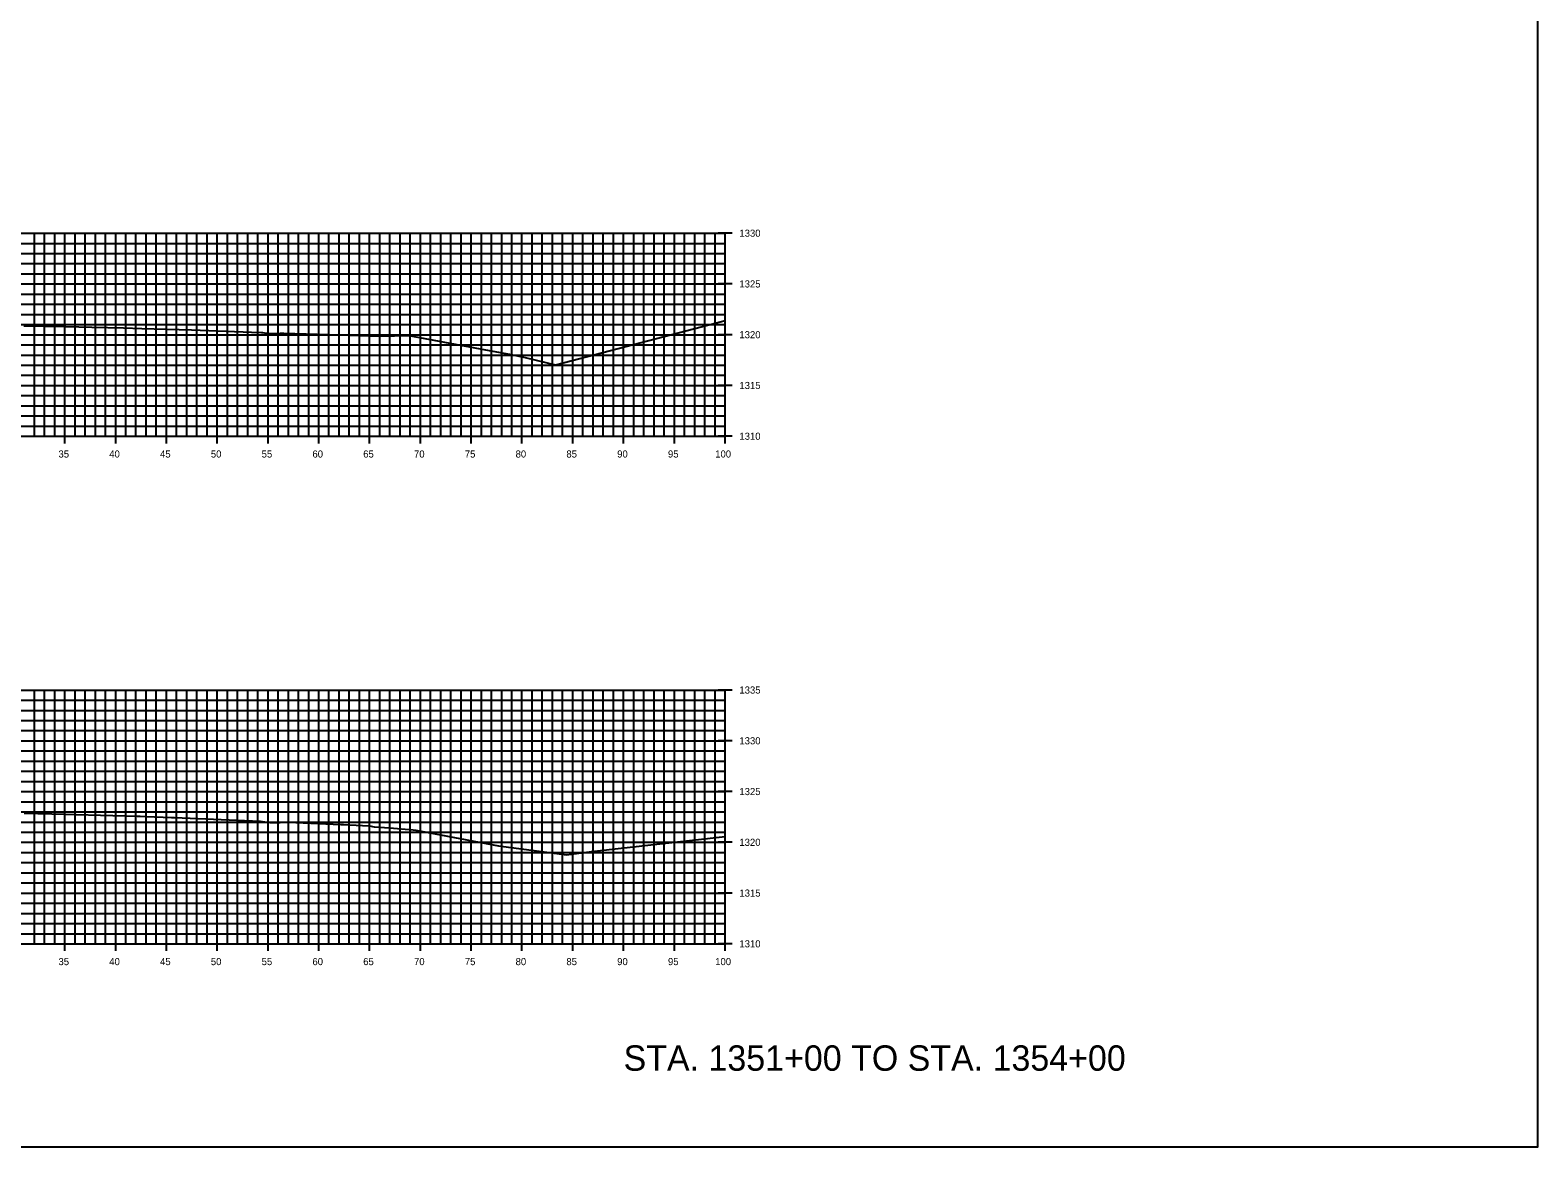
# Model space of a CAD drawing. Extents: x 674939 to 678919, y 750652 to 765176.
# Drawn here: x 678770.1 to 678918.5, y 753452.6 to 753562.6 of the extents above; entities that cross this region are included whole.
import ezdxf

# ---------------------------------------------------------------- set-up
doc = ezdxf.new("R2010")
doc.units = 0
for name, color, linetype in [('R_Axis', 7, 'Continuous'), ('R_Axis Annot', 7, 'Continuous'), ('R_Draft', 7, 'Continuous'), ('R_Exist Surface', 7, 'Continuous'), ('R_Grid', 7, 'Continuous'), ('R_No Plot', 7, 'Continuous')]:
    doc.layers.add(name, color=color, linetype=linetype)

msp = doc.modelspace()

# ---------------------------------------------------------------- linework, layer by layer
at = {"layer": 'R_Axis'}
for p, q in [((678839.23, 753542.55), (678837.83, 753542.55)), ((678838.53, 753522.55), (678838.53, 753542.55)), ((678839.23, 753537.55), (678837.83, 753537.55)), ((678839.23, 753532.55), (678837.83, 753532.55)), ((678839.23, 753527.55), (678837.83, 753527.55)), ((678638.53, 753522.55), (678838.53, 753522.55)), ((678773.53, 753521.85), (678773.53, 753523.25)), ((678778.53, 753521.85), (678778.53, 753523.25)), ((678783.53, 753521.85), (678783.53, 753523.25)), ((678788.53, 753521.85), (678788.53, 753523.25)), ((678793.53, 753521.85), (678793.53, 753523.25)), ((678798.53, 753521.85), (678798.53, 753523.25)), ((678803.53, 753521.85), (678803.53, 753523.25)), ((678808.53, 753521.85), (678808.53, 753523.25)), ((678813.53, 753521.85), (678813.53, 753523.25)), ((678818.53, 753521.85), (678818.53, 753523.25)), ((678823.53, 753521.85), (678823.53, 753523.25)), ((678828.53, 753521.85), (678828.53, 753523.25)), ((678833.53, 753521.85), (678833.53, 753523.25)), ((678839.23, 753522.55), (678837.83, 753522.55)), ((678838.53, 753521.85), (678838.53, 753523.25)), ((678839.23, 753497.55), (678837.83, 753497.55)), ((678838.53, 753472.55), (678838.53, 753497.55)), ((678839.23, 753492.55), (678837.83, 753492.55)), ((678839.23, 753487.55), (678837.83, 753487.55)), ((678839.23, 753482.55), (678837.83, 753482.55)), ((678839.23, 753477.55), (678837.83, 753477.55)), ((678638.53, 753472.55), (678838.53, 753472.55)), ((678773.53, 753471.85), (678773.53, 753473.25)), ((678778.53, 753471.85), (678778.53, 753473.25)), ((678783.53, 753471.85), (678783.53, 753473.25)), ((678788.53, 753471.85), (678788.53, 753473.25)), ((678793.53, 753471.85), (678793.53, 753473.25)), ((678798.53, 753471.85), (678798.53, 753473.25)), ((678803.53, 753471.85), (678803.53, 753473.25)), ((678808.53, 753471.85), (678808.53, 753473.25)), ((678813.53, 753471.85), (678813.53, 753473.25)), ((678818.53, 753471.85), (678818.53, 753473.25)), ((678823.53, 753471.85), (678823.53, 753473.25)), ((678828.53, 753471.85), (678828.53, 753473.25)), ((678833.53, 753471.85), (678833.53, 753473.25)), ((678839.23, 753472.55), (678837.83, 753472.55)), ((678838.53, 753471.85), (678838.53, 753473.25))]:
    msp.add_line(p, q, dxfattribs=at)
at = {"layer": 'R_Exist Surface'}
for points in [[(678769.5, 753533.43), (678773.63, 753533.35), (678776.17, 753533.3), (678779.31, 753533.22), (678781.1, 753533.17), (678785.99, 753533.02), (678789.42, 753532.91), (678791.91, 753532.81), (678792.87, 753532.77), (678792.89, 753532.77), (678792.97, 753532.76), (678793.35, 753532.71), (678793.5, 753532.69), (678794.13, 753532.68), (678794.5, 753532.68), (678794.72, 753532.69), (678795.1, 753532.71), (678799.49, 753532.57), (678802.62, 753532.47), (678803.5, 753532.43), (678803.55, 753532.42), (678803.58, 753532.42), (678805.98, 753532.45), (678807.4, 753532.46), (678814.95, 753531.07), (678817.31, 753530.64), (678818.84, 753530.3), (678821.83, 753529.58), (678837.06, 753533.54), (678838.53, 753533.94)], [(678769.53, 753485.41), (678770.87, 753485.4), (678771.04, 753485.4), (678780.63, 753485.14), (678780.94, 753485.13), (678781.52, 753485.09), (678784.01, 753485), (678784.32, 753484.98), (678788.16, 753484.84), (678792.76, 753484.62), (678792.93, 753484.61), (678792.98, 753484.6), (678792.98, 753484.6), (678793.71, 753484.51), (678793.72, 753484.51), (678793.77, 753484.51), (678794.72, 753484.51), (678794.75, 753484.52), (678795.52, 753484.52), (678800.7, 753484.32), (678800.95, 753484.31), (678803.44, 753484.17), (678803.52, 753484.17), (678803.98, 753484.09), (678804.01, 753484.09), (678805.48, 753483.97), (678807.81, 753483.79), (678808.09, 753483.76), (678808.61, 753483.66), (678816.23, 753482.2), (678821.97, 753481.44), (678822.9, 753481.31), (678825.38, 753481.66), (678838.53, 753483.12)]]:
    msp.add_lwpolyline(points, dxfattribs=at)
at = {"layer": 'R_Grid'}
for p, q in [((678638.53, 753542.55), (678838.53, 753542.55)), ((678770.53, 753522.55), (678770.53, 753542.55)), ((678771.53, 753522.55), (678771.53, 753542.55)), ((678772.53, 753522.55), (678772.53, 753542.55)), ((678773.53, 753522.55), (678773.53, 753542.55)), ((678774.53, 753522.55), (678774.53, 753542.55)), ((678775.53, 753522.55), (678775.53, 753542.55)), ((678776.53, 753522.55), (678776.53, 753542.55)), ((678777.53, 753522.55), (678777.53, 753542.55)), ((678778.53, 753522.55), (678778.53, 753542.55)), ((678779.53, 753522.55), (678779.53, 753542.55)), ((678780.53, 753522.55), (678780.53, 753542.55)), ((678781.53, 753522.55), (678781.53, 753542.55)), ((678782.53, 753522.55), (678782.53, 753542.55)), ((678783.53, 753522.55), (678783.53, 753542.55)), ((678784.53, 753522.55), (678784.53, 753542.55)), ((678785.53, 753522.55), (678785.53, 753542.55)), ((678786.53, 753522.55), (678786.53, 753542.55)), ((678787.53, 753522.55), (678787.53, 753542.55)), ((678788.53, 753522.55), (678788.53, 753542.55)), ((678789.53, 753522.55), (678789.53, 753542.55)), ((678790.53, 753522.55), (678790.53, 753542.55)), ((678791.53, 753522.55), (678791.53, 753542.55)), ((678792.53, 753522.55), (678792.53, 753542.55)), ((678793.53, 753522.55), (678793.53, 753542.55)), ((678794.53, 753522.55), (678794.53, 753542.55)), ((678795.53, 753522.55), (678795.53, 753542.55)), ((678796.53, 753522.55), (678796.53, 753542.55)), ((678797.53, 753522.55), (678797.53, 753542.55)), ((678798.53, 753522.55), (678798.53, 753542.55)), ((678799.53, 753522.55), (678799.53, 753542.55)), ((678800.53, 753522.55), (678800.53, 753542.55)), ((678801.53, 753522.55), (678801.53, 753542.55)), ((678802.53, 753522.55), (678802.53, 753542.55)), ((678803.53, 753522.55), (678803.53, 753542.55)), ((678804.53, 753522.55), (678804.53, 753542.55)), ((678805.53, 753522.55), (678805.53, 753542.55)), ((678806.53, 753522.55), (678806.53, 753542.55)), ((678807.53, 753522.55), (678807.53, 753542.55)), ((678808.53, 753522.55), (678808.53, 753542.55)), ((678809.53, 753522.55), (678809.53, 753542.55)), ((678810.53, 753522.55), (678810.53, 753542.55)), ((678811.53, 753522.55), (678811.53, 753542.55)), ((678812.53, 753522.55), (678812.53, 753542.55)), ((678813.53, 753522.55), (678813.53, 753542.55)), ((678814.53, 753522.55), (678814.53, 753542.55)), ((678815.53, 753522.55), (678815.53, 753542.55)), ((678816.53, 753522.55), (678816.53, 753542.55)), ((678817.53, 753522.55), (678817.53, 753542.55)), ((678818.53, 753522.55), (678818.53, 753542.55)), ((678819.53, 753522.55), (678819.53, 753542.55)), ((678820.53, 753522.55), (678820.53, 753542.55)), ((678821.53, 753522.55), (678821.53, 753542.55)), ((678822.53, 753522.55), (678822.53, 753542.55)), ((678823.53, 753522.55), (678823.53, 753542.55)), ((678824.53, 753522.55), (678824.53, 753542.55)), ((678825.53, 753522.55), (678825.53, 753542.55)), ((678826.53, 753522.55), (678826.53, 753542.55)), ((678827.53, 753522.55), (678827.53, 753542.55)), ((678828.53, 753522.55), (678828.53, 753542.55)), ((678829.53, 753522.55), (678829.53, 753542.55)), ((678830.53, 753522.55), (678830.53, 753542.55)), ((678831.53, 753522.55), (678831.53, 753542.55)), ((678832.53, 753522.55), (678832.53, 753542.55)), ((678833.53, 753522.55), (678833.53, 753542.55)), ((678834.53, 753522.55), (678834.53, 753542.55)), ((678835.53, 753522.55), (678835.53, 753542.55)), ((678836.53, 753522.55), (678836.53, 753542.55)), ((678837.53, 753522.55), (678837.53, 753542.55)), ((678838.53, 753522.55), (678838.53, 753542.55)), ((678638.53, 753541.55), (678838.53, 753541.55)), ((678638.53, 753540.55), (678838.53, 753540.55)), ((678638.53, 753539.55), (678838.53, 753539.55)), ((678638.53, 753538.55), (678838.53, 753538.55)), ((678638.53, 753537.55), (678838.53, 753537.55)), ((678638.53, 753536.55), (678838.53, 753536.55)), ((678638.53, 753535.55), (678838.53, 753535.55)), ((678638.53, 753534.55), (678838.53, 753534.55)), ((678638.53, 753533.55), (678838.53, 753533.55)), ((678638.53, 753532.55), (678838.53, 753532.55)), ((678638.53, 753531.55), (678838.53, 753531.55)), ((678638.53, 753530.55), (678838.53, 753530.55)), ((678638.53, 753529.55), (678838.53, 753529.55)), ((678638.53, 753528.55), (678838.53, 753528.55)), ((678638.53, 753527.55), (678838.53, 753527.55)), ((678638.53, 753526.55), (678838.53, 753526.55)), ((678638.53, 753525.55), (678838.53, 753525.55)), ((678638.53, 753524.55), (678838.53, 753524.55)), ((678638.53, 753523.55), (678838.53, 753523.55)), ((678638.53, 753522.55), (678838.53, 753522.55)), ((678638.53, 753497.55), (678838.53, 753497.55)), ((678770.53, 753472.55), (678770.53, 753497.55)), ((678771.53, 753472.55), (678771.53, 753497.55)), ((678772.53, 753472.55), (678772.53, 753497.55)), ((678773.53, 753472.55), (678773.53, 753497.55)), ((678774.53, 753472.55), (678774.53, 753497.55)), ((678775.53, 753472.55), (678775.53, 753497.55)), ((678776.53, 753472.55), (678776.53, 753497.55)), ((678777.53, 753472.55), (678777.53, 753497.55)), ((678778.53, 753472.55), (678778.53, 753497.55)), ((678779.53, 753472.55), (678779.53, 753497.55)), ((678780.53, 753472.55), (678780.53, 753497.55)), ((678781.53, 753472.55), (678781.53, 753497.55)), ((678782.53, 753472.55), (678782.53, 753497.55)), ((678783.53, 753472.55), (678783.53, 753497.55)), ((678784.53, 753472.55), (678784.53, 753497.55)), ((678785.53, 753472.55), (678785.53, 753497.55)), ((678786.53, 753472.55), (678786.53, 753497.55)), ((678787.53, 753472.55), (678787.53, 753497.55)), ((678788.53, 753472.55), (678788.53, 753497.55)), ((678789.53, 753472.55), (678789.53, 753497.55)), ((678790.53, 753472.55), (678790.53, 753497.55)), ((678791.53, 753472.55), (678791.53, 753497.55)), ((678792.53, 753472.55), (678792.53, 753497.55)), ((678793.53, 753472.55), (678793.53, 753497.55)), ((678794.53, 753472.55), (678794.53, 753497.55)), ((678795.53, 753472.55), (678795.53, 753497.55)), ((678796.53, 753472.55), (678796.53, 753497.55)), ((678797.53, 753472.55), (678797.53, 753497.55)), ((678798.53, 753472.55), (678798.53, 753497.55)), ((678799.53, 753472.55), (678799.53, 753497.55)), ((678800.53, 753472.55), (678800.53, 753497.55)), ((678801.53, 753472.55), (678801.53, 753497.55)), ((678802.53, 753472.55), (678802.53, 753497.55)), ((678803.53, 753472.55), (678803.53, 753497.55)), ((678804.53, 753472.55), (678804.53, 753497.55)), ((678805.53, 753472.55), (678805.53, 753497.55)), ((678806.53, 753472.55), (678806.53, 753497.55)), ((678807.53, 753472.55), (678807.53, 753497.55)), ((678808.53, 753472.55), (678808.53, 753497.55)), ((678809.53, 753472.55), (678809.53, 753497.55)), ((678810.53, 753472.55), (678810.53, 753497.55)), ((678811.53, 753472.55), (678811.53, 753497.55)), ((678812.53, 753472.55), (678812.53, 753497.55)), ((678813.53, 753472.55), (678813.53, 753497.55)), ((678814.53, 753472.55), (678814.53, 753497.55)), ((678815.53, 753472.55), (678815.53, 753497.55)), ((678816.53, 753472.55), (678816.53, 753497.55)), ((678817.53, 753472.55), (678817.53, 753497.55)), ((678818.53, 753472.55), (678818.53, 753497.55)), ((678819.53, 753472.55), (678819.53, 753497.55)), ((678820.53, 753472.55), (678820.53, 753497.55)), ((678821.53, 753472.55), (678821.53, 753497.55)), ((678822.53, 753472.55), (678822.53, 753497.55)), ((678823.53, 753472.55), (678823.53, 753497.55)), ((678824.53, 753472.55), (678824.53, 753497.55)), ((678825.53, 753472.55), (678825.53, 753497.55)), ((678826.53, 753472.55), (678826.53, 753497.55)), ((678827.53, 753472.55), (678827.53, 753497.55)), ((678828.53, 753472.55), (678828.53, 753497.55)), ((678829.53, 753472.55), (678829.53, 753497.55)), ((678830.53, 753472.55), (678830.53, 753497.55)), ((678831.53, 753472.55), (678831.53, 753497.55)), ((678832.53, 753472.55), (678832.53, 753497.55)), ((678833.53, 753472.55), (678833.53, 753497.55)), ((678834.53, 753472.55), (678834.53, 753497.55)), ((678835.53, 753472.55), (678835.53, 753497.55)), ((678836.53, 753472.55), (678836.53, 753497.55)), ((678837.53, 753472.55), (678837.53, 753497.55)), ((678838.53, 753472.55), (678838.53, 753497.55)), ((678638.53, 753496.55), (678838.53, 753496.55)), ((678638.53, 753495.55), (678838.53, 753495.55)), ((678638.53, 753494.55), (678838.53, 753494.55)), ((678638.53, 753493.55), (678838.53, 753493.55)), ((678638.53, 753492.55), (678838.53, 753492.55)), ((678638.53, 753491.55), (678838.53, 753491.55)), ((678638.53, 753490.55), (678838.53, 753490.55)), ((678638.53, 753489.55), (678838.53, 753489.55)), ((678638.53, 753488.55), (678838.53, 753488.55)), ((678638.53, 753487.55), (678838.53, 753487.55)), ((678638.53, 753486.55), (678838.53, 753486.55)), ((678638.53, 753485.55), (678838.53, 753485.55)), ((678638.53, 753484.55), (678838.53, 753484.55)), ((678638.53, 753483.55), (678838.53, 753483.55)), ((678638.53, 753482.55), (678838.53, 753482.55)), ((678638.53, 753481.55), (678838.53, 753481.55)), ((678638.53, 753480.55), (678838.53, 753480.55)), ((678638.53, 753479.55), (678838.53, 753479.55)), ((678638.53, 753478.55), (678838.53, 753478.55)), ((678638.53, 753477.55), (678838.53, 753477.55)), ((678638.53, 753476.55), (678838.53, 753476.55)), ((678638.53, 753475.55), (678838.53, 753475.55)), ((678638.53, 753474.55), (678838.53, 753474.55)), ((678638.53, 753473.55), (678838.53, 753473.55)), ((678638.53, 753472.55), (678838.53, 753472.55))]:
    msp.add_line(p, q, dxfattribs=at)
at = {"layer": 'R_No Plot'}
msp.add_lwpolyline([(678578.53, 753452.55), (678918.53, 753452.55), (678918.53, 753672.55), (678578.53, 753672.55)], close=True, dxfattribs=at)

# ---------------------------------------------------------------- texts
at = {"layer": 'R_Axis Annot'}
for s, p in [('1330', (678839.93, 753542.2)), ('1325', (678839.93, 753537.2)), ('1320', (678839.93, 753532.2)), ('1315', (678839.93, 753527.2)), ('1310', (678839.93, 753522.2)), ('35', (678772.9, 753520.45)), ('40', (678777.9, 753520.45)), ('45', (678782.9, 753520.45)), ('50', (678787.9, 753520.45)), ('55', (678792.9, 753520.45)), ('60', (678797.9, 753520.45)), ('65', (678802.9, 753520.45)), ('70', (678807.9, 753520.45)), ('75', (678812.9, 753520.45)), ('80', (678817.9, 753520.45)), ('85', (678822.9, 753520.45)), ('90', (678827.9, 753520.45)), ('95', (678832.9, 753520.45)), ('100', (678837.55, 753520.45)), ('1335', (678839.93, 753497.2)), ('1330', (678839.93, 753492.2)), ('1325', (678839.93, 753487.2)), ('1320', (678839.93, 753482.2)), ('1315', (678839.93, 753477.2)), ('1310', (678839.93, 753472.2)), ('35', (678772.9, 753470.45)), ('40', (678777.9, 753470.45)), ('45', (678782.9, 753470.45)), ('50', (678787.9, 753470.45)), ('55', (678792.9, 753470.45)), ('60', (678797.9, 753470.45)), ('65', (678802.9, 753470.45)), ('70', (678807.9, 753470.45)), ('75', (678812.9, 753470.45)), ('80', (678817.9, 753470.45)), ('85', (678822.9, 753470.45)), ('90', (678827.9, 753470.45)), ('95', (678832.9, 753470.45)), ('100', (678837.55, 753470.45))]:
    msp.add_text(s, height=0.7, dxfattribs=at).set_placement(p)
at = {"layer": 'R_Draft'}
msp.add_text('STA. 1351+00 TO STA. 1354+00', height=2.5, dxfattribs=at).set_placement((678828.53, 753460.05))

doc.saveas('drawing.dxf')
